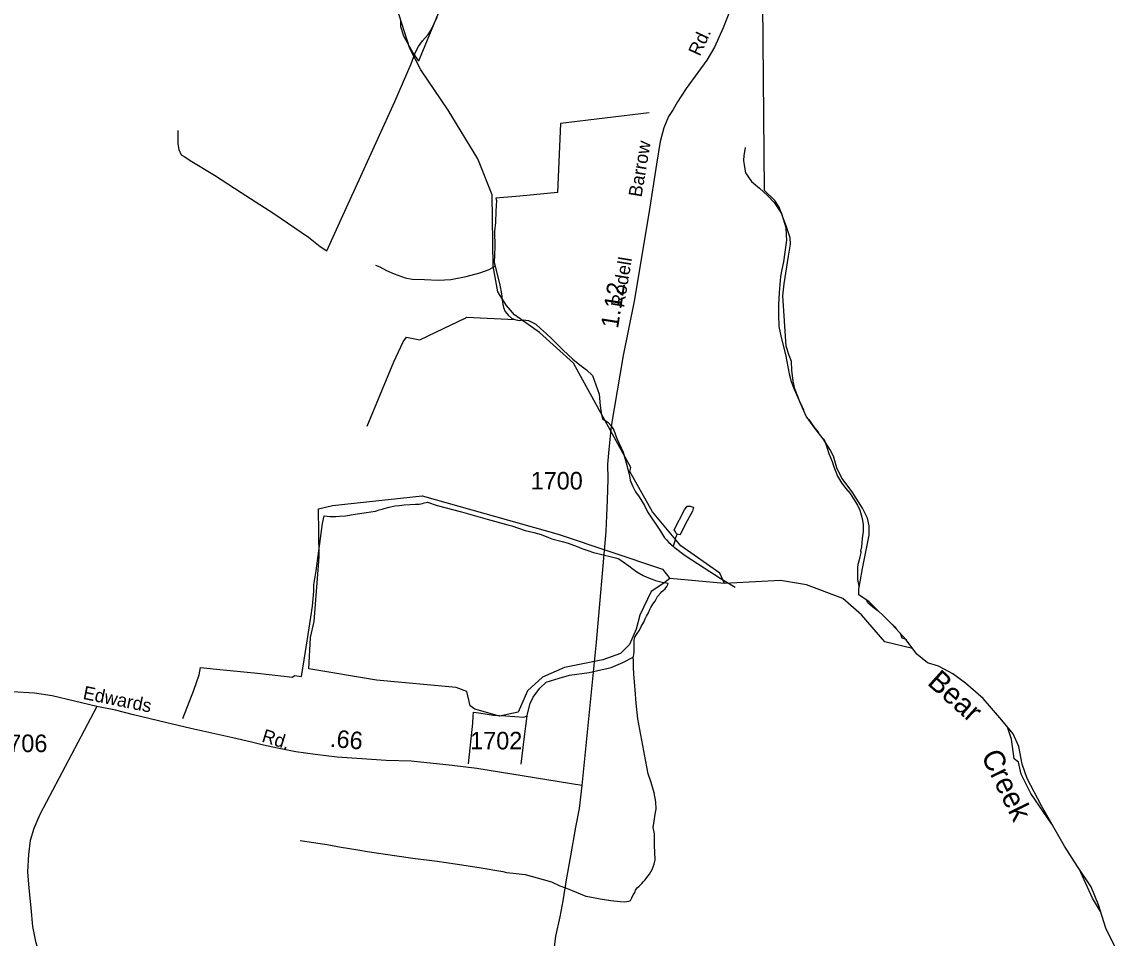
# Model space of a CAD drawing. Extents: x 2206922 to 2357709, y 510027 to 673830.
# Drawn here: x 2344135 to 2351940, y 608597 to 615129 of the extents above; entities that cross this region are included whole.
import ezdxf

# ---------------------------------------------------------------- set-up
doc = ezdxf.new("R2010")
doc.units = 0
for name, color, linetype in [('Exist Boundary Political CountyLine', 7, 'Continuous'), ('Exist Hydrographic Creek Single Shore', 7, 'Continuous'), ('Exist Hydrographic Creek Single Shore Label', 7, 'Continuous'), ('Exist Hydrographic Misc Water Feature', 7, 'Continuous'), ('Exist Hydrographic Pond Under 1500 Sq Ft', 7, 'Continuous'), ('Exist Road Non-System Type 51', 7, 'Continuous'), ('Exist Road Secondary Mileage Hundredths English Label', 7, 'Continuous'), ('Exist Road Secondary Type 51 Attributed', 7, 'Continuous'), ('Exist Road Secondary Type 51 Label', 7, 'Continuous'), ('Exist Road Secondary Type 51 Number Label', 7, 'Continuous')]:
    doc.layers.add(name, color=color, linetype=linetype)

msp = doc.modelspace()

# ---------------------------------------------------------------- linework, layer by layer
at = {"layer": 'Exist Boundary Political CountyLine'}
for points in [[(2349432.8, 613926.7), (2349305.7, 628042), (2349929.8, 638442.3), (2349895.9, 645815.6), (2349932.6, 654977.1)], [(2351940, 608517.1), (2351866.7, 608667.2), (2351813.2, 608833.5), (2351762.5, 608962.3), (2351664.9, 609106.8), (2351571.2, 609251.3), (2351407.3, 609540.3), (2351305.8, 609735.6), (2351270.7, 609837.1), (2351245.4, 609962.1), (2351206.3, 610051.9), (2351124.4, 610149.6), (2350991.7, 610305.8), (2350866.8, 610415.1), (2350775.1, 610481.5), (2350673.6, 610536.2), (2350595.6, 610559.6), (2350517.5, 610622.1), (2350443.3, 610723.7), (2350341.9, 610833), (2350178, 610993.1), (2350105.8, 611043.9), (2350105.8, 611086.9), (2350113.6, 611137.6), (2350131.1, 611231.4), (2350178, 611469.6), (2350178, 611536), (2350166.3, 611590.7), (2350131.1, 611660.9), (2350057, 611778.1), (2349982.8, 611875.7), (2349947.7, 611949.9), (2349924.3, 612032), (2349900.9, 612078.8), (2349850.1, 612156.9), (2349791.6, 612231.1), (2349729.2, 612317), (2349686.2, 612414.7), (2349647.2, 612512.3), (2349635.5, 612567), (2349627.7, 612645.1), (2349623.8, 612707.6), (2349608.2, 612750.5), (2349586.7, 612816.9), (2349563.3, 613176.2), (2349571.1, 613262.1), (2349602.3, 613457.4), (2349617.9, 613543.3), (2349614, 613590.2), (2349590.6, 613660.5), (2349536, 613808.9), (2349504.7, 613855.8), (2349432.8, 613926.7)]]:
    msp.add_lwpolyline(points, dxfattribs=at)
at = {"layer": 'Exist Hydrographic Creek Single Shore'}
for points in [[(2349146.6, 611124.4), (2349112.8, 611198.5), (2348835.7, 611394.1), (2348632.7, 611635.3), (2348470.7, 611924.1), (2348478.7, 611950.7), (2348070.7, 612695.5), (2347826.7, 612915.4), (2347649.7, 613039.5), (2347590.7, 613106.1), (2347530.6, 613205.4), (2347495.7, 613387.7), (2347489.6, 613896.2), (2347386.6, 614151.3), (2347174.6, 614500.3), (2346979.6, 614787.8), (2346902.7, 614938.9), (2346807.6, 615237)], [(2350124.7, 610901.4), (2349989.8, 611017.4), (2349730.6, 611115.2), (2349546.6, 611147.2), (2349188.6, 611126.1), (2349146.6, 611124.4)]]:
    msp.add_lwpolyline(points, dxfattribs=at)
at = {"layer": 'Exist Hydrographic Misc Water Feature'}
for p, q in [((2349146.6, 611124.4), (2348755.8, 611161.1)), ((2350400.5, 610771.2), (2350411.4, 610736.4))]:
    msp.add_line(p, q, dxfattribs=at)
for points in [[(2348764.8, 615524.5), (2348447.8, 615604.5), (2347884.7, 615739.6), (2347383.6, 615861.6), (2347088.1, 615148.5), (2346963.4, 614849.2)], [(2346836.3, 615135.2), (2346834.8, 615095.3), (2346857.4, 615029.8), (2346923.2, 614908.4), (2346963.4, 614849.2)], [(2348609.4, 614480.9), (2347976.8, 614405.2), (2347954.4, 613911.4), (2347686.8, 613886), (2347515.2, 613872)], [(2349294, 614233.1), (2349290.3, 614203.2), (2349284.4, 614175.3), (2349282.9, 614141.1), (2349289.9, 614093.4), (2349296.1, 614051.5), (2349338.9, 613989.9), (2349397.4, 613942.6), (2349454.4, 613891.4), (2349500.5, 613841.9), (2349529.4, 613798.2), (2349552.6, 613763.8), (2349584.6, 613663), (2349587.2, 613607.1), (2349590.1, 613573), (2349577, 613486.9), (2349567.6, 613417), (2349556.3, 613362.7), (2349546.9, 613312.6), (2349536.4, 613198.6), (2349531.3, 613112.6), (2349532.1, 613042.7), (2349535.2, 612956.7), (2349552, 612879.1), (2349581.9, 612757.4), (2349607.5, 612619.8), (2349621.9, 612564.1), (2349644.6, 612511.2), (2349677.5, 612434.9), (2349686.7, 612414.9), (2349709.4, 612362.5)], [(2347515.2, 613872), (2347519.5, 613856), (2347516.2, 613778.2), (2347513.6, 613697.9), (2347506.2, 613636.1), (2347507.6, 613524), (2347506.4, 613468.3), (2347504.5, 613414.2), (2347510.9, 613388.1)], [(2346657.7, 613393.9), (2346687.6, 613382.5), (2346735.6, 613357.1), (2346791.6, 613333.6), (2346868.5, 613304.6), (2346918.3, 613295.1), (2347006.5, 613292), (2347104.5, 613287.4), (2347194.5, 613292.5), (2347303.8, 613313.8), (2347401.6, 613338.8), (2347467.2, 613363.8), (2347510.9, 613388.1)], [(2347510.9, 613388.1), (2347544.9, 613252.8), (2347555.4, 613190.8), (2347564.2, 613129), (2347570.6, 613093.2), (2347583.1, 613063.3), (2347603, 613037.6), (2347627.4, 613015.7), (2347651.8, 613006)], [(2346597.4, 612247.6), (2346787.5, 612706.1), (2346853.7, 612848.6), (2346877.3, 612880.7), (2346973.7, 612861.8), (2347088.7, 612917.5), (2347301.7, 613019.7), (2347307.5, 613024.1), (2347651.8, 613006)], [(2347651.8, 613006), (2347681.7, 613000.2), (2347711.4, 613004.7), (2347747.9, 612999.2), (2347799.8, 612973.9), (2347834.1, 612942.5), (2347876.7, 612904.8), (2347913.2, 612871.4), (2347949.3, 612835.9), (2347995.8, 612788.4), (2348064.9, 612725.3), (2348115.4, 612683.6), (2348163.4, 612648.4), (2348206.2, 612607), (2348251.9, 612475.7), (2348258.7, 612391.5), (2348269.4, 612327.9), (2348277.6, 612297.8), (2348313.7, 612274.2), (2348338.3, 612248.6), (2348358.4, 612218.8), (2348379.5, 612159.2), (2348424.4, 612061.7), (2348445.1, 611984.3), (2348466.4, 611904.5), (2348474.8, 611860.7), (2348489.4, 611820.7), (2348511.7, 611778.8), (2348538.6, 611743.2), (2348576.7, 611681.8), (2348597.7, 611636.1), (2348689.1, 611499.1), (2348719.5, 611451.5), (2348733.8, 611435.6), (2348750.2, 611416.1), (2348780.4, 611390.5)], [(2349744.8, 612295.5), (2349788.9, 612234.8), (2349791.7, 612231.2), (2349816.1, 612200.3)], [(2349851.1, 612157.4), (2349859.7, 612143.8), (2349873.5, 612103.3), (2349892, 612051.4), (2349914.7, 611993.6), (2349925, 611963.7), (2349935.4, 611932.1), (2349951.8, 611890.3), (2349980.5, 611842.6), (2350011.1, 611801.1), (2350043.3, 611765.5), (2350067.7, 611727.7), (2350094.3, 611683.9), (2350112.6, 611648.4), (2350125.7, 611598.5), (2350136.2, 611546.7), (2350136.4, 611494.7), (2350129.4, 611444.7), (2350123.9, 611386.3), (2350115.9, 611356.3), (2350118.3, 611352.3), (2350118.5, 611346.6), (2350106.8, 611294.4), (2350101.3, 611268.5), (2350097.4, 611260.2), (2350095.8, 611240.1), (2350094.3, 611198.1), (2350094.5, 611154.3), (2350105.4, 611106.5), (2350107.9, 611100.7)], [(2346128.8, 610461.1), (2346158.6, 610639.2), (2346184.4, 610805.6), (2346208.6, 610963.8), (2346212.1, 611015.5), (2346217.4, 611069.9), (2346217, 611115.8), (2346233.6, 611215.9), (2346279.3, 611552.5), (2346290.8, 611608.3), (2346332.9, 611602.9), (2346350.7, 611603), (2346375.1, 611603.4), (2346400.9, 611605.6), (2346443, 611608.2), (2346512.7, 611619.2), (2346592.7, 611631.9), (2346624.4, 611636.4), (2346658.3, 611640.7), (2346672.6, 611645), (2346684.3, 611648.9), (2346704, 611655.3), (2346720, 611659.4), (2346755.9, 611669.8), (2346795.9, 611678.4), (2346827.9, 611680.9), (2346861.7, 611685.1), (2346905.4, 611687.8), (2346941.5, 611690.2), (2346967.9, 611690.3), (2346991.5, 611694.8), (2347005.4, 611698.8), (2347019.4, 611703.2), (2347027.4, 611705.2), (2347097.9, 611682.1), (2347270, 611636.3), (2347452.7, 611584.5), (2347601.1, 611544.3), (2347629, 611536.5), (2347723.9, 611503.6), (2347785.7, 611488.6), (2347840, 611473.1), (2347890.2, 611453.8), (2347914.2, 611444.1), (2347988.3, 611424.8), (2348032.3, 611411.3), (2348050.6, 611405.7), (2348096.5, 611388.3), (2348128.7, 611374.5), (2348171.2, 611359.2), (2348213.2, 611345.6), (2348243.3, 611337.8), (2348299.3, 611324.5), (2348321.3, 611318.8), (2348379.9, 611305.5), (2348393.8, 611299.8), (2348424.2, 611278.2), (2348464.2, 611250.7), (2348496.4, 611227.1), (2348522.4, 611207.4), (2348566.7, 611182.1), (2348593.4, 611170.4), (2348629.7, 611156.5), (2348655.7, 611146.9), (2348701.4, 611135.5), (2348745.5, 611128.1)], [(2348809.5, 611476.5), (2348803.5, 611478.6), (2348797.4, 611492.5), (2348786.7, 611508.3), (2348861.2, 611651.2), (2348880.8, 611675.4), (2348900.9, 611675.7), (2348916.9, 611672.1), (2348925.1, 611668), (2348917.5, 611640), (2348868.3, 611549.2), (2348831.4, 611470.8), (2348809.5, 611476.5)], [(2348809.5, 611476.5), (2348801.7, 611462.7), (2348795.5, 611446.6), (2348791.8, 611426.5), (2348780.4, 611390.5)], [(2348780.4, 611390.5), (2348784.5, 611386.6), (2348788.2, 611384.4), (2348867.3, 611325.5), (2349002.2, 611237.1), (2349115.2, 611162.5), (2349221.6, 611097.8)], [(2348496.2, 610599.4), (2348497.8, 610607.3), (2348499.9, 610617.1), (2348501.9, 610641.2), (2348501.3, 610683.4), (2348502.7, 610705.5), (2348502.9, 610719.3), (2348504.4, 610733.2), (2348506.6, 610741.4), (2348514.2, 610753.7), (2348523.6, 610767.6), (2348539.6, 610791.6), (2348553.4, 610817.9), (2348571, 610848.1), (2348580.6, 610872.3), (2348590.3, 610892.2), (2348604.2, 610916.5), (2348611.8, 610934.4), (2348621.7, 610954.9), (2348635.4, 610976.7), (2348651, 610999.1), (2348668.8, 611031.3), (2348692.6, 611059.4), (2348700.2, 611067.6), (2348708, 611073.7), (2348722.3, 611087.8), (2348736.1, 611104), (2348741.8, 611118.1), (2348745.5, 611128.1)], [(2350160.1, 611005.7), (2350162.4, 610997.3), (2350168.8, 610989.1), (2350204.7, 610957.7), (2350243.6, 610929), (2350247, 610925.6)], [(2350488.5, 610661.8), (2350289.5, 610709.3), (2350124.7, 610901.4)], [(2350343.5, 610834.5), (2350358.6, 610817.7), (2350372.1, 610802.7)], [(2350411.4, 610736.4), (2350440.4, 610726.9), (2350444, 610725.8)], [(2346118.8, 609291.5), (2346263.1, 609270.9), (2346313, 609263.9), (2346399.1, 609246.9), (2346531.2, 609226.6), (2346613.8, 609211.3), (2346923.8, 609167.1), (2347096.1, 609145.3), (2347224.4, 609126.8), (2347396.9, 609100.9), (2347564.8, 609070.7), (2347590.7, 609065.2), (2347638.6, 609059.6), (2347725.2, 609050.7), (2347853.3, 609014.3), (2347911.8, 608997), (2347971.8, 608969.8), (2348013.7, 608954.1), (2348048.1, 608940.9), (2348060.2, 608937), (2348116.4, 608911.5), (2348156.6, 608896.1), (2348186.7, 608890.4), (2348261, 608877.2), (2348335, 608864.1), (2348403.1, 608857.1), (2348436.7, 608855.3), (2348465.2, 608859.9), (2348476.9, 608863.8), (2348486.7, 608884.2), (2348496.4, 608904.3), (2348504.2, 608918.1), (2348510.1, 608930.2), (2348511.7, 608938.5), (2348515.6, 608946.4), (2348523.8, 608954.4), (2348537.8, 608966.6), (2348557.7, 608986.7), (2348566.9, 608999.1), (2348579.2, 609011), (2348588.8, 609021.3), (2348600.9, 609037.3), (2348612.6, 609053.4), (2348630.3, 609085.7), (2348645.4, 609123.9), (2348651.2, 609155.9), (2348648.7, 609209.8), (2348647.9, 609253.7), (2348647.1, 609339.8), (2348638.5, 609385.7), (2348644, 609429.5), (2348653.2, 609479.6), (2348658.8, 609515.7), (2348656.5, 609567.6), (2348645.9, 609631.6), (2348622.9, 609705.2), (2348602, 609768.8), (2348593.4, 609816.7), (2348529.2, 610159.7), (2348516.1, 610271.6), (2348509.1, 610367.6), (2348502.1, 610453.4), (2348499.4, 610479.3), (2348497, 610527.6), (2348496.6, 610573.4), (2348496.2, 610599.4)], [(2347739.1, 610182.5), (2347741, 610196.3), (2347760.6, 610270.5), (2347782, 610315.1), (2347828.9, 610379.4), (2347874.7, 610422), (2347966.3, 610449.2), (2348041.8, 610471.9), (2348181.2, 610489.5), (2348265.1, 610508.5), (2348338.9, 610525.4), (2348422.3, 610562.3), (2348496.2, 610599.4)], [(2345282.8, 610163), (2345360.5, 610363.8), (2345398.9, 610474.4), (2345408.3, 610526.1), (2345522.3, 610513.8), (2345816.7, 610485.4), (2346065.1, 610458.1), (2346078.6, 610468.2), (2346128.8, 610461.1)], [(2347319.6, 609839.6), (2347352.2, 610129.9), (2347353.8, 610177.9), (2347355.3, 610207.7)], [(2347355.3, 610207.7), (2347393.6, 610202.4), (2347499.6, 610185.6), (2347587.4, 610182.6), (2347715.7, 610172.2), (2347739.1, 610182.5)], [(2347695.6, 609836.2), (2347717.6, 610014.2), (2347739.1, 610182.5)], [(2351481.7, 609409.1), (2351330.8, 609627.6), (2351262.7, 609766), (2351244.7, 609850.6), (2351211.7, 609875.5), (2351192.8, 610015.9), (2351166, 610099.9)], [(2351828.3, 608786.5), (2351772.7, 608880.9), (2351675.8, 609090.7)]]:
    msp.add_lwpolyline(points, dxfattribs=at)
at = {"layer": 'Exist Hydrographic Pond Under 1500 Sq Ft'}
msp.add_lwpolyline([(2348755.8, 611161.1), (2348713.7, 611126.6), (2348622.7, 611067.2), (2348541.7, 610899.8), (2348517.7, 610800.3), (2348469.7, 610690.1), (2348403.7, 610625), (2348278.6, 610580.7), (2348004.7, 610526.9), (2347847.6, 610458.1), (2347740.8, 610358.6), (2347675.8, 610208.3), (2347542.7, 610180), (2347366.7, 610228.7), (2347333.7, 610253.6), (2347307.7, 610354.3), (2347231.6, 610384), (2346664.6, 610436.6), (2346180.7, 610515.5), (2346194.7, 610739.2), (2346218.7, 610855), (2346254.5, 611315.9), (2346250.6, 611657), (2346349.7, 611680.8), (2346990.7, 611749.4), (2347959.7, 611476.8), (2348704.7, 611228), (2348755.8, 611161.1)], dxfattribs=at)
at = {"layer": 'Exist Road Non-System Type 51'}
msp.add_lwpolyline([(2345247.6, 614355.4), (2345247.6, 614258.6), (2345255.7, 614218.2), (2345271.8, 614181.9), (2345292, 614169.8), (2345348.4, 614133.5), (2345509.6, 614036.7), (2345699.1, 613911.7), (2345932.9, 613762.5), (2346178.7, 613593.1), (2346262, 613528.5), (2346310.4, 613496.3), (2346412.5, 613722.1), (2346552.3, 614028.7), (2346794.1, 614561.1), (2346912.3, 614830), (2346939.2, 614907.9), (2346963.4, 614953.6), (2346992.9, 614994), (2347033.3, 615039.7), (2347054.8, 615071.9), (2347097.7, 615163.4)], dxfattribs=at)
at = {"layer": 'Exist Road Secondary Type 51 Attributed'}
for points in [[(2349190.1, 615219.8), (2349137.8, 615085.7), (2349075, 614947.5), (2349020.5, 614855.3), (2348955.6, 614768.6), (2348873, 614653.6), (2348812.2, 614558.9), (2348779.7, 614503.3), (2348746.2, 614455.1), (2348714.8, 614373.4), (2348687.6, 614277), (2348662.5, 614113.6), (2348605.9, 613761.6), (2348501.2, 613137.2), (2348424, 612751), (2348338.2, 612246.2), (2348321.2, 612080.2), (2348312.8, 611975.5), (2348314.9, 611868.6), (2348310.7, 611718.8), (2348306, 611610.1), (2348301.2, 611496), (2348231.1, 610706.9), (2348128.5, 609684.4)], [(2344670.5, 610249.1), (2344350.8, 610323.1), (2344225.2, 610342), (2344066.1, 610351.8)], [(2344670.5, 610249.1), (2344262.2, 609477.7), (2344220.3, 609377.2), (2344195.2, 609293.4), (2344182.6, 609192.8), (2344174.2, 609069.2), (2344184.7, 608951.9), (2344199.4, 608811.5), (2344211.9, 608680.5), (2344232.9, 608573.7), (2344274.7, 608435.4), (2344339.6, 608272), (2344471.6, 607921), (2344584.6, 607627.7), (2344717.9, 607192.3), (2344727, 607162.6), (2344829.6, 606842), (2344963.6, 606429.3), (2345066.2, 606108.7), (2345078.1, 606072), (2345438.9, 604961.6)], [(2348128.5, 609684.4), (2347381, 609804.9), (2347205.2, 609827.9), (2346912, 609859.4), (2346734.1, 609863.6), (2346560.3, 609874), (2346384.4, 609886.6), (2346227.3, 609905.5), (2346089.2, 609924.3), (2345957.2, 609951.6), (2345858.8, 609972.5), (2345773, 609993.5), (2345639, 610023.8), (2345340.5, 610091.6), (2345158.3, 610133.5), (2344931.5, 610189.7), (2344803.1, 610221.9), (2344670.5, 610249.1)], [(2348128.5, 609684.4), (2348109, 609520.6), (2348084.6, 609388), (2348049, 609182.6), (2348017.6, 609011.9), (2347993, 608863.5), (2347972.4, 608749.3), (2347940.2, 608610.9), (2347928.5, 608512.9), (2347924.3, 608435.4), (2347930.5, 608355.8), (2347951.5, 608269.9), (2347978.7, 608177.7), (2348041.5, 608022.6), (2348107.6, 607843.8), (2348162, 607699.3), (2348191.4, 607625.9), (2348208.1, 607525.4), (2348222.8, 607405.9), (2348256.3, 607101.1), (2348281.4, 606772.2), (2348316.6, 606315.2), (2348337.9, 606038.9)]]:
    msp.add_lwpolyline(points, dxfattribs=at)

# ---------------------------------------------------------------- texts
at = {"layer": 'Exist Hydrographic Creek Single Shore Label'}
for s, rotation, p in [('Bear', 318.10484, (2350586.2, 610409.5)), ('Creek', 296.19869, (2350973.8, 609897.1))]:
    msp.add_text(s, height=150, rotation=rotation, dxfattribs=at).set_placement(p)
at = {"layer": 'Exist Road Secondary Mileage Hundredths English Label'}
for s, rotation, p in [('1.12', 80.95291, (2348386.8, 612938.7)), ('.66', 354.8421, (2346329.1, 609961.1))]:
    msp.add_text(s, height=125, rotation=rotation, dxfattribs=at).set_placement(p)
at = {"layer": 'Exist Road Secondary Type 51 Label'}
for s, rotation, p in [('Rd.', 65.04939, (2348970.2, 614878.5)), ('Barrow', 80.48033, (2348554.7, 613874.9)), ('Rodell', 80.69857, (2348429.2, 613088.3)), ('Edwards', 348.43818, (2344565.4, 610302.8)), ('Rd.', 342.72053, (2345840.3, 609998.9))]:
    msp.add_text(s, height=95, rotation=rotation, dxfattribs=at).set_placement(p)
at = {"layer": 'Exist Road Secondary Type 51 Number Label'}
for s, p in [('1700', (2347764, 611795.1)), ('1706', (2343945.1, 609922.9)), ('1702', (2347332.5, 609942.1))]:
    msp.add_text(s, height=125, dxfattribs=at).set_placement(p)

doc.saveas('drawing.dxf')
